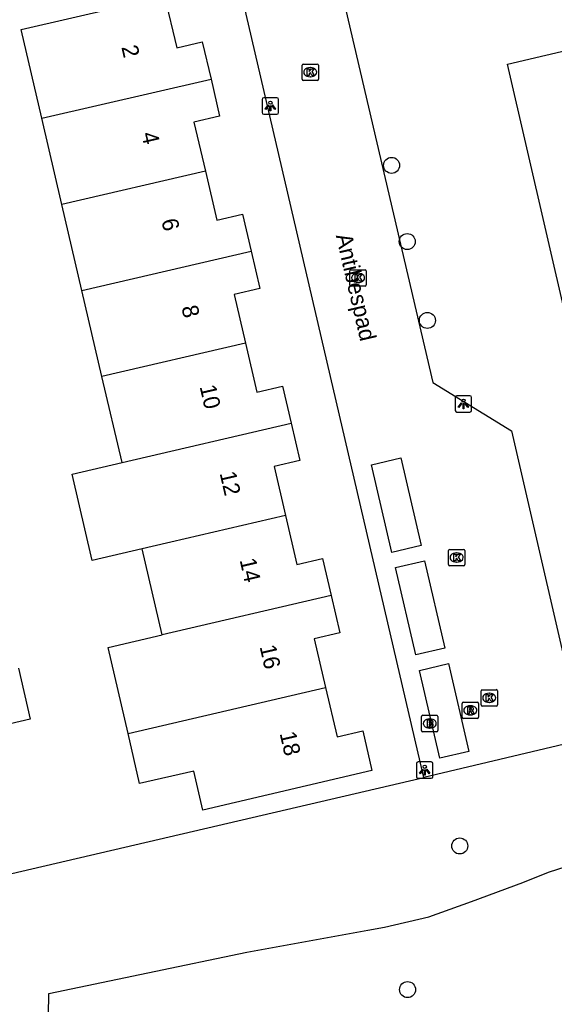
# Model space of a CAD drawing. Extents: x 158461 to 159795, y 387220 to 388672.
# Drawn here: x 159280.2 to 159312.9, y 388308.1 to 388368.2 of the extents above; entities that cross this region are included whole.
import ezdxf

# ---------------------------------------------------------------- set-up
doc = ezdxf.new("R2010")
doc.units = 0
for name, color, linetype in [('IMGEO_Boom', 7, 'Continuous'), ('IMGEO_Brandkraan', 7, 'Continuous'), ('IMGEO_Groenvoorziening', 7, 'Continuous'), ('IMGEO_Kolk', 7, 'Continuous'), ('IMGEO_Lichtpunt', 7, 'Continuous'), ('IMGEO_Openbare_ruimte_label', 7, 'Continuous'), ('IMGEO_Pand', 7, 'Continuous'), ('IMGEO_Pand_nummerreeks', 7, 'Continuous'), ('IMGEO_Rijbaan_lokaal_open', 7, 'Continuous'), ('IMGEO_Rioolput', 7, 'Continuous')]:
    doc.layers.add(name, color=color, linetype=linetype)

msp = doc.modelspace()

# ---------------------------------------------------------------- linework, layer by layer
at = {"layer": 'IMGEO_Boom'}
for centre in [(159302.957, 388359.346), (159303.913, 388354.689), (159305.142, 388349.872), (159307.119, 388317.768), (159303.93, 388308.994)]:
    msp.add_circle(centre, 0.489, dxfattribs=at)
at = {"layer": 'IMGEO_Brandkraan'}
for p, q in [((159304.787, 388324.824), (159304.787, 388325.676)), ((159304.862, 388325.75), (159305.714, 388325.75)), ((159305.788, 388325.676), (159305.788, 388324.824)), ((159305.298, 388324.97), (159305.273, 388324.97)), ((159305.275, 388325.53), (159305.3, 388325.53)), ((159305.714, 388324.75), (159304.862, 388324.75))]:
    msp.add_line(p, q, dxfattribs=at)
for points in [[(159304.787, 388324.824), (159304.787, 388325.676)], [(159304.862, 388325.75), (159305.714, 388325.75)], [(159305.788, 388325.676), (159305.788, 388324.824)], [(159305.135, 388325.45), (159305.135, 388325.05), (159305.348, 388325.05)], [(159305.366, 388325.45), (159305.135, 388325.45)], [(159305.314, 388325.369), (159305.26, 388325.369), (159305.26, 388325.293)], [(159305.26, 388325.293), (159305.313, 388325.293)], [(159305.322, 388325.217), (159305.26, 388325.217), (159305.26, 388325.136)], [(159305.26, 388325.136), (159305.322, 388325.136)], [(159305.714, 388324.75), (159304.862, 388324.75)]]:
    msp.add_lwpolyline(points, dxfattribs=at)
for centre, radius, start, end in [((159304.864, 388325.674), 0.0765, 91.55205, 178.44795), ((159304.864, 388325.674), 0.0765, 91.55205, 178.44795), ((159305.712, 388325.674), 0.0765, 1.55205, 88.44795), ((159305.712, 388325.674), 0.0765, 1.55205, 88.44795), ((159305.315, 388325.331), 0.0379, 267.82845, 90.93552), ((159305.323, 388325.176), 0.0404, 269.87594, 90.50774), ((159305.354, 388325.301), 0.251, 268.66757, 293.53466), ((159305.37, 388325.305), 0.145, 59.4692, 91.53667), ((159305.395, 388325.352), 0.0922, 285.51372, 58.15012), ((159305.4, 388325.16), 0.105, 301.31148, 78.98903), ((159304.864, 388324.826), 0.0765, 181.55205, 268.44795), ((159304.864, 388324.826), 0.0765, 181.55205, 268.44795), ((159305.712, 388324.826), 0.0765, 271.55205, 358.44795), ((159305.712, 388324.826), 0.0765, 271.55205, 358.44795)]:
    msp.add_arc(centre, radius, start, end, dxfattribs=at)
for centre, major_axis, ratio, start_param, end_param in [((159305.274, 388325.25), (-0.387, 0.002), 0.722429, 4.712389, 7.853982), ((159305.299, 388325.25), (-0.39, 0.002), 0.717154, 1.570796, 4.712389)]:
    msp.add_ellipse(centre, major_axis=major_axis, ratio=ratio, start_param=start_param, end_param=end_param, dxfattribs=at)
at = {"layer": 'IMGEO_Groenvoorziening'}
for points in [[(159281.932, 388303.456), (159282.013, 388308.765), (159294.111, 388311.28), (159301.499, 388312.635), (159302.528, 388312.804), (159305.225, 388313.449), (159307.841, 388314.372), (159310.977, 388315.539), (159312.544, 388316.175), (159315.729, 388317.184), (159319.002, 388317.854), (159321.995, 388318.207), (159333.165, 388320.838), (159343.858, 388323.175)], [(159276.763, 388315.386), (159304.918, 388321.956)]]:
    msp.add_lwpolyline(points, dxfattribs=at)
at = {"layer": 'IMGEO_Kolk'}
for p, q in [((159297.487, 388364.609), (159297.487, 388365.461)), ((159297.562, 388365.535), (159298.414, 388365.535)), ((159297.975, 388365.315), (159298, 388365.315)), ((159298.488, 388365.461), (159298.488, 388364.609)), ((159297.998, 388364.755), (159297.973, 388364.755)), ((159298.414, 388364.535), (159297.562, 388364.535)), ((159300.407, 388352.044), (159300.407, 388352.896)), ((159300.482, 388352.97), (159301.334, 388352.97)), ((159300.895, 388352.75), (159300.92, 388352.75)), ((159301.408, 388352.896), (159301.408, 388352.044)), ((159300.918, 388352.19), (159300.893, 388352.19)), ((159301.334, 388351.97), (159300.482, 388351.97)), ((159306.43, 388334.963), (159306.43, 388335.815)), ((159306.505, 388335.889), (159307.357, 388335.889)), ((159307.431, 388335.815), (159307.431, 388334.963)), ((159306.918, 388335.669), (159306.943, 388335.669)), ((159307.357, 388334.889), (159306.505, 388334.889)), ((159306.941, 388335.109), (159306.916, 388335.109)), ((159308.422, 388326.391), (159308.422, 388327.243)), ((159308.497, 388327.317), (159309.349, 388327.317)), ((159308.91, 388327.097), (159308.935, 388327.097)), ((159309.423, 388327.243), (159309.423, 388326.391)), ((159309.349, 388326.317), (159308.497, 388326.317)), ((159308.933, 388326.537), (159308.908, 388326.537))]:
    msp.add_line(p, q, dxfattribs=at)
for points in [[(159297.487, 388364.609), (159297.487, 388365.461)], [(159297.562, 388365.535), (159298.414, 388365.535)], [(159297.808, 388365.235), (159297.931, 388365.235), (159297.931, 388365.084), (159298.061, 388365.235), (159298.225, 388365.235), (159298.079, 388365.084), (159298.232, 388364.835), (159298.08, 388364.835), (159297.995, 388364.999), (159297.931, 388364.932), (159297.931, 388364.835), (159297.808, 388364.835), (159297.808, 388365.235)], [(159298.488, 388365.461), (159298.488, 388364.609)], [(159298.414, 388364.535), (159297.562, 388364.535)], [(159300.407, 388352.044), (159300.407, 388352.896)], [(159300.482, 388352.97), (159301.334, 388352.97)], [(159300.728, 388352.67), (159300.851, 388352.67), (159300.851, 388352.519), (159300.981, 388352.67), (159301.145, 388352.67), (159300.999, 388352.519), (159301.152, 388352.27), (159301, 388352.27), (159300.915, 388352.434), (159300.851, 388352.367), (159300.851, 388352.27), (159300.728, 388352.27), (159300.728, 388352.67)], [(159301.408, 388352.896), (159301.408, 388352.044)], [(159301.334, 388351.97), (159300.482, 388351.97)], [(159306.43, 388334.963), (159306.43, 388335.815)], [(159306.505, 388335.889), (159307.357, 388335.889)], [(159307.431, 388335.815), (159307.431, 388334.963)], [(159306.751, 388335.589), (159306.874, 388335.589), (159306.874, 388335.438), (159307.004, 388335.589), (159307.168, 388335.589), (159307.022, 388335.438), (159307.175, 388335.189), (159307.023, 388335.189), (159306.938, 388335.353), (159306.874, 388335.286), (159306.874, 388335.189), (159306.751, 388335.189), (159306.751, 388335.589)], [(159307.357, 388334.889), (159306.505, 388334.889)], [(159308.422, 388326.391), (159308.422, 388327.243)], [(159308.497, 388327.317), (159309.349, 388327.317)], [(159308.743, 388327.017), (159308.866, 388327.017), (159308.866, 388326.866), (159308.996, 388327.017), (159309.16, 388327.017), (159309.014, 388326.866), (159309.167, 388326.617), (159309.015, 388326.617), (159308.93, 388326.781), (159308.866, 388326.714), (159308.866, 388326.617), (159308.743, 388326.617), (159308.743, 388327.017)], [(159309.423, 388327.243), (159309.423, 388326.391)], [(159309.349, 388326.317), (159308.497, 388326.317)]]:
    msp.add_lwpolyline(points, dxfattribs=at)
for centre, start, end in [((159297.564, 388365.459), 91.55205, 178.44795), ((159297.564, 388365.459), 91.55205, 178.44795), ((159298.412, 388365.459), 1.55205, 88.44795), ((159298.412, 388365.459), 1.55205, 88.44795), ((159297.564, 388364.611), 181.55205, 268.44795), ((159297.564, 388364.611), 181.55205, 268.44795), ((159298.412, 388364.611), 271.55205, 358.44795), ((159298.412, 388364.611), 271.55205, 358.44795), ((159300.484, 388352.894), 91.55205, 178.44795), ((159300.484, 388352.894), 91.55205, 178.44795), ((159301.332, 388352.894), 1.55205, 88.44795), ((159301.332, 388352.894), 1.55205, 88.44795), ((159300.484, 388352.046), 181.55205, 268.44795), ((159300.484, 388352.046), 181.55205, 268.44795), ((159301.332, 388352.046), 271.55205, 358.44795), ((159301.332, 388352.046), 271.55205, 358.44795), ((159306.507, 388335.813), 91.55205, 178.44795), ((159306.507, 388335.813), 91.55205, 178.44795), ((159307.355, 388335.813), 1.55205, 88.44795), ((159307.355, 388335.813), 1.55205, 88.44795), ((159306.507, 388334.965), 181.55205, 268.44795), ((159306.507, 388334.965), 181.55205, 268.44795), ((159307.355, 388334.965), 271.55205, 358.44795), ((159307.355, 388334.965), 271.55205, 358.44795), ((159308.499, 388327.241), 91.55205, 178.44795), ((159308.499, 388327.241), 91.55205, 178.44795), ((159309.347, 388327.241), 1.55205, 88.44795), ((159309.347, 388327.241), 1.55205, 88.44795), ((159308.499, 388326.393), 181.55205, 268.44795), ((159308.499, 388326.393), 181.55205, 268.44795), ((159309.347, 388326.393), 271.55205, 358.44795), ((159309.347, 388326.393), 271.55205, 358.44795)]:
    msp.add_arc(centre, 0.0765, start, end, dxfattribs=at)
for centre, major_axis, ratio, start_param, end_param in [((159297.974, 388365.035), (-0.387, 0.002), 0.722429, 4.712389, 7.853982), ((159297.999, 388365.035), (-0.39, 0.002), 0.717154, 1.570796, 4.712389), ((159300.894, 388352.47), (-0.387, 0.002), 0.722429, 4.712389, 7.853982), ((159300.919, 388352.47), (-0.39, 0.002), 0.717154, 1.570796, 4.712389), ((159306.917, 388335.389), (-0.387, 0.002), 0.722429, 4.712389, 7.853982), ((159306.942, 388335.389), (-0.39, 0.002), 0.717154, 1.570796, 4.712389), ((159308.909, 388326.817), (-0.387, 0.002), 0.722429, 4.712389, 7.853982), ((159308.934, 388326.817), (-0.39, 0.002), 0.717154, 1.570796, 4.712389)]:
    msp.add_ellipse(centre, major_axis=major_axis, ratio=ratio, start_param=start_param, end_param=end_param, dxfattribs=at)
at = {"layer": 'IMGEO_Lichtpunt'}
for p, q in [((159295.954, 388363.47), (159295.146, 388363.47)), ((159295.954, 388363.47), (159295.146, 388363.47)), ((159295.052, 388363.375), (159295.052, 388362.568)), ((159295.052, 388363.375), (159295.052, 388362.568)), ((159296.048, 388362.568), (159296.048, 388363.375)), ((159296.048, 388362.568), (159296.048, 388363.375)), ((159295.146, 388362.474), (159295.954, 388362.474)), ((159295.146, 388362.474), (159295.954, 388362.474)), ((159306.844, 388345.174), (159306.844, 388344.367)), ((159306.844, 388345.174), (159306.844, 388344.367)), ((159307.746, 388345.269), (159306.938, 388345.269)), ((159307.746, 388345.269), (159306.938, 388345.269)), ((159307.84, 388344.367), (159307.84, 388345.174)), ((159307.84, 388344.367), (159307.84, 388345.174)), ((159306.938, 388344.273), (159307.746, 388344.273)), ((159306.938, 388344.273), (159307.746, 388344.273)), ((159304.481, 388322.807), (159304.481, 388322)), ((159304.481, 388322.807), (159304.481, 388322)), ((159305.383, 388322.902), (159304.575, 388322.902)), ((159305.383, 388322.902), (159304.575, 388322.902)), ((159305.477, 388322), (159305.477, 388322.807)), ((159305.477, 388322), (159305.477, 388322.807)), ((159304.575, 388321.906), (159305.383, 388321.906)), ((159304.575, 388321.906), (159305.383, 388321.906))]:
    msp.add_line(p, q, dxfattribs=at)
for points in [[(159295.426, 388363.039), (159295.465, 388363.011), (159295.277, 388362.749), (159295.239, 388362.776), (159295.426, 388363.039)], [(159295.528, 388362.991), (159295.575, 388362.991), (159295.575, 388362.669), (159295.528, 388362.669), (159295.528, 388362.991)], [(159295.638, 388363.011), (159295.676, 388363.038), (159295.863, 388362.776), (159295.824, 388362.748), (159295.638, 388363.011)], [(159307.218, 388344.838), (159307.257, 388344.81), (159307.069, 388344.548), (159307.031, 388344.575), (159307.218, 388344.838)], [(159307.32, 388344.79), (159307.367, 388344.79), (159307.367, 388344.468), (159307.32, 388344.468), (159307.32, 388344.79)], [(159307.43, 388344.81), (159307.468, 388344.837), (159307.655, 388344.575), (159307.616, 388344.547), (159307.43, 388344.81)], [(159304.855, 388322.471), (159304.894, 388322.443), (159304.706, 388322.181), (159304.668, 388322.208), (159304.855, 388322.471)], [(159304.957, 388322.423), (159305.004, 388322.423), (159305.004, 388322.101), (159304.957, 388322.101), (159304.957, 388322.423)], [(159305.067, 388322.443), (159305.105, 388322.47), (159305.292, 388322.208), (159305.253, 388322.18), (159305.067, 388322.443)]]:
    msp.add_lwpolyline(points, dxfattribs=at)
for centre in [(159295.551, 388363.173), (159307.343, 388344.972), (159304.98, 388322.605)]:
    msp.add_circle(centre, 0.0994, dxfattribs=at)
for centre, start, end in [((159295.146, 388363.375), 90, 180), ((159295.146, 388363.375), 90, 180), ((159295.954, 388363.375), 0, 90), ((159295.954, 388363.375), 0, 90), ((159295.146, 388362.568), 180, 270), ((159295.146, 388362.568), 180, 270), ((159295.954, 388362.568), 270, 0), ((159295.954, 388362.568), 270, 360), ((159306.938, 388345.174), 90, 180), ((159306.938, 388345.174), 90, 180), ((159307.746, 388345.174), 0, 90), ((159307.746, 388345.174), 0, 90), ((159306.938, 388344.367), 180, 270), ((159306.938, 388344.367), 180, 270), ((159307.746, 388344.367), 270, 0), ((159307.746, 388344.367), 270, 360), ((159304.575, 388322.807), 90, 180), ((159304.575, 388322.807), 90, 180), ((159305.383, 388322.807), 0, 90), ((159305.383, 388322.807), 0, 90), ((159304.575, 388322), 180, 270), ((159304.575, 388322), 180, 270), ((159305.383, 388322), 270, 0), ((159305.383, 388322), 270, 360)]:
    msp.add_arc(centre, 0.0946, start, end, dxfattribs=at)
at = {"layer": 'IMGEO_Pand'}
for points in [[(159281.583, 388362.221), (159280.318, 388367.645), (159289.09, 388369.689), (159289.827, 388366.523), (159291.394, 388366.888), (159291.924, 388364.613)], [(159318.646, 388345.192), (159318.533, 388345.679), (159314.821, 388344.819), (159310.028, 388365.523), (159327.125, 388369.552), (159329.044, 388361.301), (159325.319, 388360.433), (159326.861, 388353.806), (159331.192, 388354.799), (159332.555, 388348.948), (159324.476, 388347.065), (159324.575, 388346.599)], [(159281.583, 388362.221), (159291.924, 388364.613)], [(159291.924, 388364.613), (159292.451, 388362.349), (159290.883, 388361.983), (159291.58, 388358.99)], [(159282.809, 388356.96), (159281.583, 388362.221)], [(159291.58, 388358.99), (159282.809, 388356.96)], [(159291.58, 388358.99), (159292.276, 388356.003), (159293.843, 388356.368), (159294.371, 388354.101)], [(159284.036, 388351.699), (159282.809, 388356.96)], [(159284.036, 388351.699), (159294.371, 388354.101)], [(159294.371, 388354.101), (159294.9, 388351.829), (159293.332, 388351.463), (159294.027, 388348.478)], [(159285.262, 388346.44), (159284.036, 388351.699)], [(159294.027, 388348.478), (159285.262, 388346.44)], [(159294.027, 388348.478), (159294.725, 388345.483), (159296.292, 388345.848), (159296.818, 388343.591)], [(159286.487, 388341.184), (159285.262, 388346.44)], [(159286.487, 388341.184), (159296.818, 388343.591)], [(159296.818, 388343.591), (159297.349, 388341.309), (159295.781, 388340.943), (159296.474, 388337.966)], [(159287.714, 388335.921), (159284.67, 388335.216), (159283.445, 388340.475), (159286.487, 388341.184)], [(159296.474, 388337.966), (159287.714, 388335.921)], [(159296.474, 388337.966), (159297.174, 388334.963), (159298.741, 388335.328), (159299.265, 388333.078)], [(159288.94, 388330.66), (159287.714, 388335.921)], [(159299.265, 388333.078), (159288.94, 388330.66)], [(159299.265, 388333.078), (159299.798, 388330.789), (159298.23, 388330.423), (159298.921, 388327.457)], [(159286.859, 388324.635), (159285.642, 388329.901), (159288.94, 388330.66)], [(159280.154, 388328.639), (159280.881, 388325.518), (159274.746, 388324.088)], [(159298.921, 388327.457), (159299.623, 388324.443), (159301.19, 388324.808), (159301.757, 388322.373), (159291.433, 388319.966), (159290.878, 388322.344), (159287.565, 388321.579), (159286.859, 388324.635)], [(159286.859, 388324.635), (159298.921, 388327.457)]]:
    msp.add_lwpolyline(points, dxfattribs=at)
at = {"layer": 'IMGEO_Rijbaan_lokaal_open'}
for points in [[(159299.138, 388373.211), (159305.466, 388346.084), (159310.286, 388343.123), (159314.646, 388324.254)], [(159304.918, 388321.956), (159293.323, 388371.845)], [(159302.979, 388335.701), (159301.734, 388341.058), (159303.516, 388341.472), (159304.761, 388336.115), (159302.979, 388335.701)], [(159304.433, 388329.448), (159303.194, 388334.776), (159304.976, 388335.19), (159306.214, 388329.862), (159304.433, 388329.448)], [(159305.899, 388323.136), (159304.654, 388328.493), (159306.436, 388328.907), (159307.681, 388323.55), (159305.899, 388323.136)], [(159314.646, 388324.254), (159304.918, 388321.956)]]:
    msp.add_lwpolyline(points, dxfattribs=at)
at = {"layer": 'IMGEO_Rioolput'}
for p, q in [((159307.265, 388325.628), (159307.265, 388326.48)), ((159307.34, 388326.554), (159308.192, 388326.554)), ((159307.753, 388326.334), (159307.778, 388326.334)), ((159308.266, 388326.48), (159308.266, 388325.628)), ((159308.192, 388325.554), (159307.34, 388325.554)), ((159307.776, 388325.774), (159307.751, 388325.774))]:
    msp.add_line(p, q, dxfattribs=at)
for points in [[(159307.265, 388325.628), (159307.265, 388326.48)], [(159307.34, 388326.554), (159308.192, 388326.554)], [(159307.854, 388326.252), (159307.602, 388326.254), (159307.602, 388325.854)], [(159307.78, 388326.173), (159307.726, 388326.173), (159307.726, 388326.092)], [(159308.266, 388326.48), (159308.266, 388325.628)], [(159308.192, 388325.554), (159307.34, 388325.554)], [(159307.602, 388325.854), (159307.726, 388325.854), (159307.726, 388326.016), (159307.737, 388326.016)], [(159307.726, 388326.092), (159307.778, 388326.092)], [(159307.784, 388325.987), (159307.855, 388325.854), (159307.995, 388325.854), (159307.93, 388325.98)]]:
    msp.add_lwpolyline(points, dxfattribs=at)
for centre, radius, start, end in [((159307.342, 388326.478), 0.0765, 91.55205, 178.44795), ((159307.342, 388326.478), 0.0765, 91.55205, 178.44795), ((159307.786, 388326.077), 0.0964, 77.00612, 93.18647), ((159307.8, 388326.134), 0.0378, 276.66336, 79.67722), ((159307.853, 388326.142), 0.109, 350.36119, 89.41601), ((159308.19, 388326.478), 0.0765, 1.55205, 88.44795), ((159308.19, 388326.478), 0.0765, 1.55205, 88.44795), ((159307.342, 388325.63), 0.0765, 181.55205, 268.44795), ((159307.342, 388325.63), 0.0765, 181.55205, 268.44795), ((159307.736, 388325.963), 0.0533, 26.02933, 88.69889), ((159307.762, 388326.281), 0.19, 274.7715, 282.96867), ((159307.851, 388326.142), 0.112, 277.58423, 350.98172), ((159307.835, 388325.927), 0.108, 29.51342, 73.79051), ((159308.19, 388325.63), 0.0765, 271.55205, 358.44795), ((159308.19, 388325.63), 0.0765, 271.55205, 358.44795)]:
    msp.add_arc(centre, radius, start, end, dxfattribs=at)
for centre, major_axis, ratio, start_param, end_param in [((159307.752, 388326.054), (-0.387, 0.002), 0.722429, 4.712389, 7.853982), ((159307.777, 388326.054), (-0.39, 0.002), 0.717154, 1.570796, 4.712389)]:
    msp.add_ellipse(centre, major_axis=major_axis, ratio=ratio, start_param=start_param, end_param=end_param, dxfattribs=at)

# ---------------------------------------------------------------- texts
at = {"layer": 'IMGEO_Openbare_ruimte_label'}
msp.add_text('Antibespad', height=1, rotation=283.06334, dxfattribs=at).set_placement((159299.543, 388355.055))
at = {"layer": 'IMGEO_Pand_nummerreeks'}
for s, p in [('2', (159286.442, 388366.574)), ('4', (159287.664, 388361.276)), ('6', (159288.885, 388355.98)), ('8', (159290.108, 388350.679)), ('10', (159291.225, 388345.832)), ('12', (159292.445, 388340.542)), ('14', (159293.667, 388335.242)), ('16', (159294.888, 388329.946)), ('18', (159296.11, 388324.647))]:
    msp.add_text(s, height=1, rotation=282.98529, dxfattribs=at).set_placement(p)

doc.saveas('drawing.dxf')
